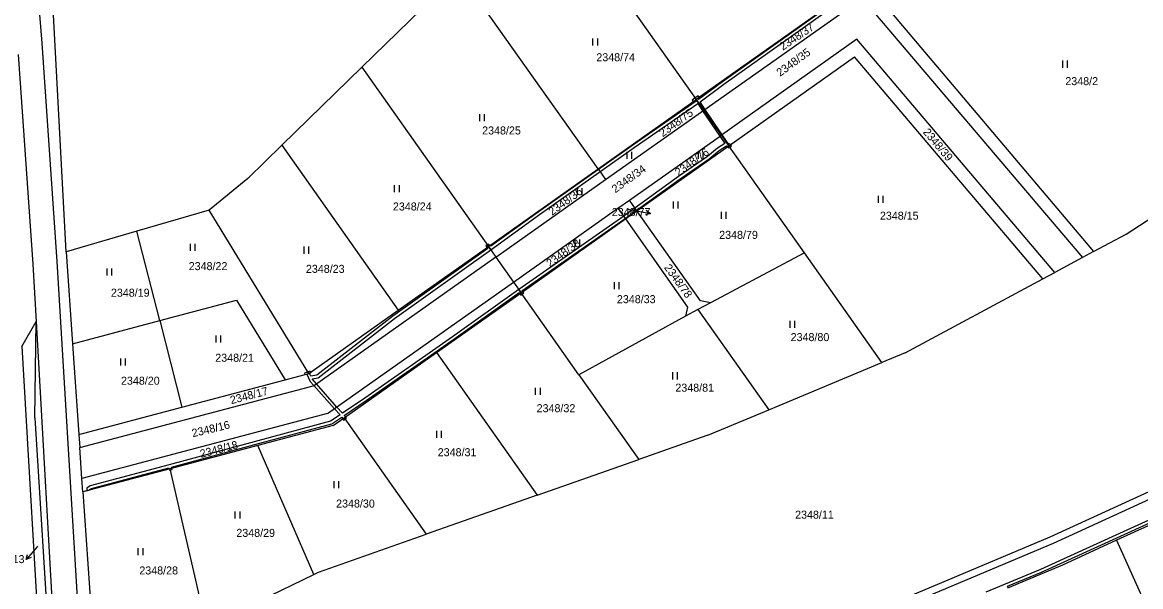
# Model space of a CAD drawing. Extents: x -785744 to -782822, y -1067550 to -1063910.
# Drawn here: x -783398.4 to -783160.9, y -1066786.7 to -1066667 of the extents above; entities that cross this region are included whole.
import ezdxf

# ---------------------------------------------------------------- set-up
doc = ezdxf.new("R2010")
doc.units = 0
for name, color, linetype in [('Hranice kat_území', 7, 'Continuous'), ('Hranice parcel', 7, 'Continuous'), ('Parcelní čísla', 7, 'Continuous'), ('Pop_ČP_popisy', 7, 'Continuous'), ('Vnitřní kresba', 7, 'Continuous'), ('Věcná břemena k části', 7, 'Continuous'), ('Značky kultur', 7, 'Continuous')]:
    doc.layers.add(name, color=color, linetype=linetype)

msp = doc.modelspace()

# ---------------------------------------------------------------- linework, layer by layer
at = {"layer": 'Hranice kat_území'}
msp.add_lwpolyline([(-783306.02, -1066656.78), (-783326.3, -1066676.53), (-783343.31, -1066693.09), (-783350.51, -1066700.11), (-783358.73, -1066706.83), (-783374.08, -1066711.3), (-783389.1, -1066715.67), (-783393.21, -1066638.91)], dxfattribs=at)
at = {"layer": 'Hranice parcel'}
for p, q in [((-783276.13, -1066698.11), (-783305.68, -1066656.36)), ((-783276.13, -1066698.11), (-783255.28, -1066683.38)), ((-783274.55, -1066700.36), (-783253.69, -1066685.62)), ((-783269.48, -1066704.74), (-783249.94, -1066690.93)), ((-783267.89, -1066706.99), (-783248.35, -1066693.18)), ((-783232.3, -1066715.9), (-783248.35, -1066693.18)), ((-783299.42, -1066714.57), (-783276.13, -1066698.11)), ((-783276.13, -1066698.11), (-783274.55, -1066700.36)), ((-783297.83, -1066716.81), (-783274.55, -1066700.36)), ((-783294.08, -1066722.12), (-783271.93, -1066706.47)), ((-783271.93, -1066706.47), (-783269.48, -1066704.74)), ((-783271.93, -1066706.47), (-783270.34, -1066708.72)), ((-783267.89, -1066706.99), (-783269.48, -1066704.74)), ((-783292.49, -1066724.37), (-783270.34, -1066708.72)), ((-783270.34, -1066708.72), (-783267.89, -1066706.99)), ((-783270.34, -1066708.72), (-783257.13, -1066727.41)), ((-783254.38, -1066726.12), (-783267.89, -1066706.99)), ((-783170.89, -1066715.62), (-783164.02, -1066711.93)), ((-783232.3, -1066715.9), (-783252.28, -1066726.5)), ((-783215.85, -1066739.18), (-783232.3, -1066715.9)), ((-783210.89, -1066737.11), (-783181.71, -1066721.43)), ((-783280.2, -1066741.77), (-783292.49, -1066724.37)), ((-783257.13, -1066727.41), (-783257.54, -1066729.38)), ((-783252.28, -1066726.5), (-783254.92, -1066727.94)), ((-783252.28, -1066726.5), (-783254.38, -1066726.12)), ((-783257.54, -1066729.38), (-783280.2, -1066741.77)), ((-783254.92, -1066727.94), (-783257.54, -1066729.38)), ((-783254.92, -1066727.94), (-783239.89, -1066749.21)), ((-783239.89, -1066749.21), (-783215.85, -1066739.18)), ((-783280.2, -1066741.77), (-783267.48, -1066759.76)), ((-783252.8, -1066754.6), (-783239.89, -1066749.21)), ((-783130.19, -1066754.98), (-783179.5, -1066777.55)), ((-783142.8, -1066766.25), (-783166.03, -1066776.89)), ((-783179.5, -1066777.55), (-783239.05, -1066802.58)), ((-783166.03, -1066776.89), (-783177.51, -1066782.14)), ((-783177.51, -1066782.14), (-783189.18, -1066787.05))]:
    msp.add_line(p, q, dxfattribs=at)
for points in [[(-783289.03, -1066635.63), (-783255.28, -1066683.38)], [(-783219.6, -1066658.16), (-783255.28, -1066683.38)], [(-783253.69, -1066685.62), (-783220.07, -1066661.86)], [(-783220.07, -1066661.86), (-783173.25, -1066716.89)], [(-783215.38, -1066663.14), (-783170.89, -1066715.62)], [(-783221.19, -1066670.61), (-783249.94, -1066690.93)], [(-783179.14, -1066720.05), (-783221.19, -1066670.61)], [(-783399.26, -1066673.83), (-783396.17, -1066718.3)], [(-783248.35, -1066693.18), (-783221.65, -1066674.31)], [(-783181.71, -1066721.43), (-783221.65, -1066674.31)], [(-783326.3, -1066676.53), (-783299.42, -1066714.57)], [(-783255.28, -1066683.38), (-783253.69, -1066685.62)], [(-783253.69, -1066685.62), (-783249.94, -1066690.93)], [(-783164.02, -1066711.93), (-783126.38, -1066687.59)], [(-783249.94, -1066690.93), (-783248.35, -1066693.18)], [(-783343.31, -1066693.09), (-783318.57, -1066728.1)], [(-783337.56, -1066741.52), (-783358.73, -1066706.83)], [(-783369.21, -1066730.29), (-783374.08, -1066711.3)], [(-783389.1, -1066715.67), (-783387.74, -1066735.19)], [(-783318.57, -1066728.1), (-783299.42, -1066714.57)], [(-783299.42, -1066714.57), (-783297.83, -1066716.81)], [(-783170.89, -1066715.62), (-783173.25, -1066716.89)], [(-783396.17, -1066718.3), (-783395.48, -1066730.46)], [(-783297.83, -1066716.81), (-783336.38, -1066744.05)], [(-783297.83, -1066716.81), (-783294.08, -1066722.12)], [(-783173.25, -1066716.89), (-783179.14, -1066720.05)], [(-783181.71, -1066721.43), (-783179.14, -1066720.05)], [(-783333.57, -1066750.03), (-783294.08, -1066722.12)], [(-783294.08, -1066722.12), (-783292.49, -1066724.37)], [(-783310.46, -1066737.06), (-783292.49, -1066724.37)], [(-783369.21, -1066730.29), (-783352.9, -1066725.98)], [(-783352.9, -1066725.98), (-783342.6, -1066742.85)], [(-783387.74, -1066735.19), (-783369.21, -1066730.29)], [(-783369.21, -1066730.29), (-783364.5, -1066748.64)], [(-783337.56, -1066741.52), (-783318.57, -1066728.1)], [(-783398.49, -1066735.8), (-783395.48, -1066730.46)], [(-783395.73, -1066750.89), (-783395.48, -1066730.46)], [(-783398.49, -1066735.8), (-783394.32, -1066807.33)], [(-783387.74, -1066735.19), (-783386.39, -1066754.43)], [(-783330.06, -1066750.91), (-783310.46, -1066737.06)], [(-783310.46, -1066737.06), (-783289.06, -1066767.35)], [(-783210.89, -1066737.11), (-783215.85, -1066739.18)], [(-783342.6, -1066742.85), (-783337.56, -1066741.52)], [(-783386.19, -1066757.22), (-783336.38, -1066744.05)], [(-783364.5, -1066748.64), (-783342.6, -1066742.85)], [(-783386.39, -1066754.43), (-783364.5, -1066748.64)], [(-783395.73, -1066750.89), (-783392.52, -1066801.97)], [(-783333.57, -1066750.03), (-783385.73, -1066763.8)], [(-783332.39, -1066752.56), (-783330.06, -1066750.91)], [(-783330.06, -1066750.91), (-783312.6, -1066775.62)], [(-783332.39, -1066752.56), (-783348.38, -1066756.79)], [(-783386.39, -1066754.43), (-783386.19, -1066757.22)], [(-783252.8, -1066754.6), (-783267.48, -1066759.76)], [(-783385.73, -1066763.8), (-783386.19, -1066757.22)], [(-783348.38, -1066756.79), (-783366.99, -1066761.7)], [(-783336.48, -1066784.14), (-783348.38, -1066756.79)], [(-783180.12, -1066776.19), (-783139.8, -1066757.73)], [(-783289.06, -1066767.35), (-783267.48, -1066759.76)], [(-783366.99, -1066761.7), (-783385.54, -1066766.6)], [(-783359.3, -1066795.21), (-783366.99, -1066761.7)], [(-783385.54, -1066766.6), (-783385.73, -1066763.8)], [(-783385.54, -1066766.6), (-783383.04, -1066802.26)], [(-783289.06, -1066767.35), (-783312.6, -1066775.62)], [(-783335.5, -1066783.67), (-783312.6, -1066775.62)], [(-783239.56, -1066801.17), (-783180.12, -1066776.19)], [(-783166.03, -1066776.89), (-783152.4, -1066807.2)], [(-783359.3, -1066795.21), (-783336.48, -1066784.14)], [(-783336.48, -1066784.14), (-783335.5, -1066783.67)]]:
    msp.add_lwpolyline(points, dxfattribs=at)
at = {"layer": 'Pop_ČP_popisy'}
for p, q in [((-783267.96, -1066707), (-783265.02, -1066707.57)), ((-783395.6, -1066778.72), (-783397.55, -1066781))]:
    msp.add_line(p, q, dxfattribs=at)
for points in [[(-783269.89, -1066706.62), (-783267.96, -1066707)], [(-783265.9, -1066706.89), (-783265.02, -1066707.57), (-783266.09, -1066707.87)], [(-783396.52, -1066780.57), (-783397.55, -1066781), (-783397.28, -1066779.92)], [(-783395.14, -1066778.17), (-783395.6, -1066778.72)]]:
    msp.add_lwpolyline(points, dxfattribs=at)
at = {"layer": 'Vnitřní kresba'}
for points in [[(-783399.57, -1066606.07), (-783394.24, -1066671.45)], [(-783394.24, -1066671.45), (-783391.08, -1066717.73)], [(-783391.08, -1066717.73), (-783385.95, -1066801.99)], [(-783395.48, -1066730.46), (-783391.43, -1066801.9)]]:
    msp.add_lwpolyline(points, dxfattribs=at)
at = {"layer": 'Věcná břemena k části'}
for points in [[(-783228.01, -1066664.2), (-783249.74, -1066679.65)], [(-783249.4, -1066680.13), (-783227.67, -1066664.7)], [(-783249.74, -1066679.65), (-783254.83, -1066683.41)], [(-783254.48, -1066683.9), (-783249.4, -1066680.13)], [(-783254.89, -1066682.62), (-783255.5, -1066683.06)], [(-783254.66, -1066682.94), (-783254.89, -1066682.62)], [(-783255.32, -1066683.76), (-783268.77, -1066693.06)], [(-783268.43, -1066693.56), (-783254.97, -1066684.25)], [(-783255.5, -1066683.06), (-783256.18, -1066683.55)], [(-783256.18, -1066683.55), (-783255.96, -1066683.86)], [(-783255.96, -1066683.86), (-783255.49, -1066683.53)], [(-783255.28, -1066683.38), (-783255.5, -1066683.06)], [(-783255.5, -1066683.06), (-783255.28, -1066683.38)], [(-783255.49, -1066683.53), (-783255.32, -1066683.76)], [(-783253.69, -1066685.62), (-783255.28, -1066683.38)], [(-783255.28, -1066683.38), (-783253.69, -1066685.62)], [(-783255, -1066683.18), (-783254.66, -1066682.94)], [(-783254.83, -1066683.41), (-783255, -1066683.18)], [(-783254.97, -1066684.25), (-783253.93, -1066685.79)], [(-783253.44, -1066685.44), (-783254.48, -1066683.9)], [(-783253.93, -1066685.79), (-783250.28, -1066691.17)], [(-783249.94, -1066690.93), (-783253.69, -1066685.62)], [(-783253.69, -1066685.62), (-783249.94, -1066690.93)], [(-783248.56, -1066692.63), (-783253.44, -1066685.44)], [(-783250.28, -1066691.17), (-783249.21, -1066692.74)], [(-783248.35, -1066693.18), (-783249.94, -1066690.93)], [(-783249.94, -1066690.93), (-783248.35, -1066693.18)], [(-783268.77, -1066693.06), (-783288.88, -1066707.29)], [(-783288.54, -1066707.79), (-783268.43, -1066693.56)], [(-783250.79, -1066693.73), (-783252.9, -1066695.48)], [(-783252.54, -1066695.96), (-783250.43, -1066694.21)], [(-783249.21, -1066692.74), (-783250.79, -1066693.73)], [(-783250.43, -1066694.21), (-783248.85, -1066693.22)], [(-783248.85, -1066693.22), (-783248.68, -1066693.41)], [(-783248.68, -1066693.41), (-783248.45, -1066693.67)], [(-783248.02, -1066692.95), (-783248.56, -1066692.63)], [(-783248.45, -1066693.67), (-783248.15, -1066693.47)], [(-783248.15, -1066693.47), (-783248.35, -1066693.18)], [(-783248.35, -1066693.18), (-783248.15, -1066693.47)], [(-783248.15, -1066693.47), (-783247.82, -1066693.25)], [(-783247.82, -1066693.25), (-783248.02, -1066692.95)], [(-783252.9, -1066695.48), (-783259.04, -1066699.74)], [(-783258.7, -1066700.24), (-783252.54, -1066695.96)], [(-783259.04, -1066699.74), (-783271.39, -1066708.63)], [(-783271.05, -1066709.11), (-783258.7, -1066700.24)], [(-783298.93, -1066715.26), (-783288.54, -1066707.79)], [(-783288.88, -1066707.29), (-783298.89, -1066714.5)], [(-783271.39, -1066708.63), (-783292.98, -1066723.67)], [(-783292.34, -1066723.95), (-783271.05, -1066709.11)], [(-783299.57, -1066714.98), (-783319.74, -1066729.34)], [(-783319.38, -1066729.82), (-783298.93, -1066715.26)], [(-783299.66, -1066714.23), (-783299.95, -1066714.43)], [(-783299.95, -1066714.43), (-783299.71, -1066714.78)], [(-783299.71, -1066714.78), (-783299.57, -1066714.98)], [(-783299.41, -1066714.05), (-783299.66, -1066714.23)], [(-783299.66, -1066714.23), (-783299.42, -1066714.57)], [(-783299.42, -1066714.57), (-783299.66, -1066714.23)], [(-783299.42, -1066714.57), (-783298.93, -1066715.26)], [(-783298.93, -1066715.26), (-783299.42, -1066714.57)], [(-783299.08, -1066714.33), (-783299.41, -1066714.05)], [(-783298.89, -1066714.5), (-783299.08, -1066714.33)], [(-783292.98, -1066723.67), (-783307.07, -1066733.72)], [(-783306.73, -1066734.22), (-783292.91, -1066724.36)], [(-783292.98, -1066723.67), (-783292.49, -1066724.37)], [(-783292.49, -1066724.37), (-783292.98, -1066723.67)], [(-783292.91, -1066724.36), (-783292.76, -1066724.56)], [(-783292.76, -1066724.56), (-783292.53, -1066724.87)], [(-783292.53, -1066724.87), (-783292.27, -1066724.68)], [(-783292.49, -1066724.37), (-783292.27, -1066724.68)], [(-783292.27, -1066724.68), (-783292.49, -1066724.37)], [(-783292.17, -1066724.14), (-783292.34, -1066723.95)], [(-783292.27, -1066724.68), (-783291.91, -1066724.43)], [(-783291.91, -1066724.43), (-783292.17, -1066724.14)], [(-783319.74, -1066729.34), (-783335.82, -1066741.88)], [(-783335.58, -1066742.46), (-783319.38, -1066729.82)], [(-783307.07, -1066733.72), (-783325.69, -1066746.71)], [(-783325.35, -1066747.21), (-783306.73, -1066734.22)], [(-783337.77, -1066741.18), (-783338.5, -1066741.42)], [(-783338.5, -1066741.42), (-783338.39, -1066741.74)], [(-783338.39, -1066741.74), (-783337.99, -1066741.63)], [(-783337.56, -1066741.52), (-783337.99, -1066741.63)], [(-783337.99, -1066741.63), (-783337.56, -1066741.52)], [(-783337.99, -1066741.63), (-783337.29, -1066743.22)], [(-783337.29, -1066741.02), (-783337.77, -1066741.18)], [(-783337.77, -1066741.18), (-783337.56, -1066741.52)], [(-783337.56, -1066741.52), (-783337.77, -1066741.18)], [(-783337.4, -1066741.48), (-783337.16, -1066741.4)], [(-783337.11, -1066742.08), (-783337.4, -1066741.48)], [(-783337.2, -1066741.27), (-783337.29, -1066741.02)], [(-783337.16, -1066741.4), (-783337.2, -1066741.27)], [(-783335.82, -1066741.88), (-783337.11, -1066742.08)], [(-783337.29, -1066743.22), (-783336.51, -1066744.08)], [(-783336.87, -1066742.65), (-783335.58, -1066742.46)], [(-783335.92, -1066743.72), (-783336.87, -1066742.65)], [(-783336.51, -1066744.08), (-783332.09, -1066748.99)], [(-783331.58, -1066748.63), (-783335.92, -1066743.72)], [(-783325.69, -1066746.71), (-783330.43, -1066749.93)], [(-783332.09, -1066748.99), (-783330.92, -1066750.29)], [(-783330.43, -1066749.93), (-783331.58, -1066748.63)], [(-783330.02, -1066750.4), (-783325.35, -1066747.21)], [(-783332.92, -1066751.65), (-783349.17, -1066756)], [(-783330.92, -1066750.29), (-783332.92, -1066751.65)], [(-783332.66, -1066752.21), (-783330.56, -1066750.77)], [(-783330.56, -1066750.77), (-783330.35, -1066751.11)], [(-783330.35, -1066751.11), (-783330.16, -1066751.42)], [(-783330.16, -1066751.42), (-783329.86, -1066751.19)], [(-783329.76, -1066750.7), (-783330.02, -1066750.4)], [(-783329.86, -1066751.19), (-783329.54, -1066750.94)], [(-783329.54, -1066750.94), (-783329.76, -1066750.7)], [(-783349.01, -1066756.58), (-783332.66, -1066752.21)], [(-783349.17, -1066756), (-783367.2, -1066760.87)], [(-783366.74, -1066761.37), (-783349.01, -1066756.58)], [(-783367.2, -1066760.87), (-783383.99, -1066765.33)], [(-783383.73, -1066765.89), (-783367.31, -1066761.52)], [(-783367.31, -1066761.52), (-783367.23, -1066761.76)], [(-783367.23, -1066761.76), (-783367.14, -1066762.03)], [(-783367.14, -1066762.03), (-783366.92, -1066761.98)], [(-783366.92, -1066761.98), (-783366.57, -1066761.91)], [(-783366.66, -1066761.61), (-783366.74, -1066761.37)], [(-783366.57, -1066761.91), (-783366.66, -1066761.61)], [(-783383.99, -1066765.33), (-783384.72, -1066765.83)], [(-783384.72, -1066765.83), (-783384.68, -1066766.37)], [(-783384.1, -1066766.13), (-783383.73, -1066765.89)], [(-783143.85, -1066765.66), (-783164.64, -1066775.12)], [(-783384.68, -1066766.37), (-783384.09, -1066766.22)], [(-783384.09, -1066766.22), (-783384.1, -1066766.13)], [(-783164.38, -1066775.66), (-783143.57, -1066766.2)], [(-783164.64, -1066775.12), (-783182.2, -1066783.09)], [(-783181.96, -1066783.65), (-783164.38, -1066775.66)], [(-783182.2, -1066783.09), (-783193.82, -1066787.89)], [(-783189.17, -1066786.61), (-783181.96, -1066783.65)], [(-783188.99, -1066786.97), (-783189.17, -1066786.61)]]:
    msp.add_lwpolyline(points, dxfattribs=at)
at = {"layer": 'Značky kultur'}
for p, q in [((-783277.21, -1066671.96), (-783277.21, -1066670.46)), ((-783276.21, -1066671.96), (-783276.21, -1066670.46)), ((-783177.41, -1066676.64), (-783177.41, -1066675.14)), ((-783176.41, -1066676.64), (-783176.41, -1066675.14)), ((-783301.25, -1066688), (-783301.25, -1066686.5)), ((-783300.25, -1066688), (-783300.25, -1066686.5)), ((-783269.97, -1066695.98), (-783269.97, -1066694.48)), ((-783268.97, -1066695.98), (-783268.97, -1066694.48)), ((-783254.79, -1066695.98), (-783254.79, -1066694.48)), ((-783253.79, -1066695.98), (-783253.79, -1066694.48)), ((-783319.33, -1066703.06), (-783319.33, -1066701.56)), ((-783318.33, -1066703.06), (-783318.33, -1066701.56)), ((-783280.48, -1066703.69), (-783280.48, -1066702.19)), ((-783279.48, -1066703.69), (-783279.48, -1066702.19)), ((-783216.58, -1066705.34), (-783216.58, -1066703.84)), ((-783215.58, -1066705.34), (-783215.58, -1066703.84)), ((-783260.11, -1066706.52), (-783260.11, -1066705.02)), ((-783259.11, -1066706.52), (-783259.11, -1066705.02)), ((-783249.94, -1066708.7), (-783249.94, -1066707.2)), ((-783248.94, -1066708.7), (-783248.94, -1066707.2)), ((-783281.02, -1066714.61), (-783281.02, -1066713.11)), ((-783280.02, -1066714.61), (-783280.02, -1066713.11)), ((-783362.68, -1066715.5), (-783362.68, -1066714)), ((-783361.68, -1066715.5), (-783361.68, -1066714)), ((-783338.57, -1066716.09), (-783338.57, -1066714.59)), ((-783337.57, -1066716.09), (-783337.57, -1066714.59)), ((-783380.37, -1066720.75), (-783380.37, -1066719.25)), ((-783379.37, -1066720.75), (-783379.37, -1066719.25)), ((-783272.67, -1066723.63), (-783272.67, -1066722.13)), ((-783271.67, -1066723.63), (-783271.67, -1066722.13)), ((-783235.35, -1066731.85), (-783235.35, -1066730.35)), ((-783234.35, -1066731.85), (-783234.35, -1066730.35)), ((-783357.24, -1066734.95), (-783357.24, -1066733.45)), ((-783356.24, -1066734.95), (-783356.24, -1066733.45)), ((-783377.46, -1066739.81), (-783377.46, -1066738.31)), ((-783376.46, -1066739.81), (-783376.46, -1066738.31)), ((-783260.28, -1066742.76), (-783260.28, -1066741.26)), ((-783259.28, -1066742.76), (-783259.28, -1066741.26)), ((-783289.39, -1066746.04), (-783289.39, -1066744.54)), ((-783288.39, -1066746.04), (-783288.39, -1066744.54)), ((-783310.39, -1066755.18), (-783310.39, -1066753.68)), ((-783309.39, -1066755.18), (-783309.39, -1066753.68)), ((-783332.16, -1066765.87), (-783332.16, -1066764.37)), ((-783331.16, -1066765.87), (-783331.16, -1066764.37)), ((-783353.16, -1066772.29), (-783353.16, -1066770.79)), ((-783352.16, -1066772.29), (-783352.16, -1066770.79)), ((-783373.76, -1066780.07), (-783373.76, -1066778.57)), ((-783372.76, -1066780.07), (-783372.76, -1066778.57))]:
    msp.add_line(p, q, dxfattribs=at)

# ---------------------------------------------------------------- texts
at = {"layer": 'Parcelní čísla'}
for s, rotation, p in [('2348/37', 34.0536, (-783236.89, -1066673.06)), ('2348/35', 36.1697, (-783237.47, -1066678.59)), ('2348/75', 36, (-783262.4, -1066691.41)), ('2348/39', 310.259, (-783207.24, -1066690.37)), ('2348/76', 36, (-783259.04, -1066699.74)), ('2348/34', 35.7177, (-783272.46, -1066703.29)), ('2348/36', 36, (-783285.9, -1066708.08)), ('2348/38', 36, (-783286.35, -1066719.05)), ('2348/78', 306, (-783262.19, -1066719.05)), ('2348/17', 14.5676, (-783354.02, -1066748.03)), ('2348/16', 13.3237, (-783362.18, -1066755.03)), ('2348/18', 14.3507, (-783360.43, -1066759.41))]:
    msp.add_text(s, height=1.7, rotation=rotation, dxfattribs=at).set_placement(p)
for s, height, p in [('2348/74', 1.7, (-783276.5, -1066675.27)), ('2348/2', 1.7, (-783176.91, -1066680.34)), ('2348/25', 1.7, (-783300.75, -1066690.8)), ('2348/24', 1.7, (-783319.7, -1066706.93)), ('2348/77', 0.1, (-783269.89, -1066706.62)), ('2348/15', 1.7, (-783216.28, -1066708.88)), ('2348/79', 1.7, (-783250.41, -1066712.95)), ('2348/22', 1.7, (-783363.06, -1066719.58)), ('2348/23', 1.7, (-783338.17, -1066720.16)), ('2348/19', 1.7, (-783379.58, -1066725.22)), ('2348/33', 1.7, (-783272.13, -1066726.59)), ('2348/80', 1.7, (-783235.24, -1066734.64)), ('2348/21', 1.7, (-783357.42, -1066739.02)), ('2348/20', 1.7, (-783377.44, -1066743.89)), ('2348/81', 1.7, (-783259.72, -1066745.37)), ('2348/32', 1.7, (-783289.18, -1066749.72)), ('2348/31', 1.7, (-783310.18, -1066759.06)), ('2348/30', 1.7, (-783331.76, -1066769.95)), ('2348/11', 1.7, (-783234.29, -1066772.31)), ('2348/29', 1.7, (-783352.95, -1066776.17)), ('799/13', 0.1, (-783395.14, -1066778.17)), ('2348/28', 1.7, (-783373.55, -1066784.14))]:
    msp.add_text(s, height=height, dxfattribs=at).set_placement(p)
at = {"layer": 'Pop_ČP_popisy'}
for s, p in [('2348/77', (-783273.22, -1066708.11)), ('799/13', (-783404.88, -1066781.74))]:
    msp.add_text(s, height=1.7, dxfattribs=at).set_placement(p)

doc.saveas('drawing.dxf')
